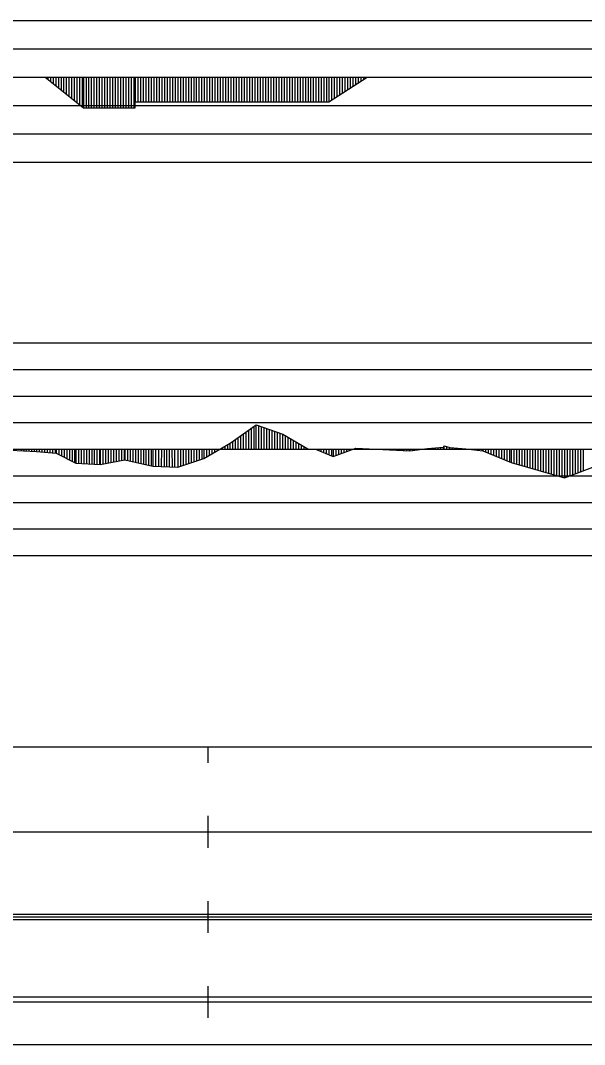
# Model space of a CAD drawing. Extents: x 2 to 10148, y 0 to 380.
# Drawn here: x 8182 to 8235.1, y 186 to 282.3 of the extents above; entities that cross this region are included whole.
import ezdxf

# ---------------------------------------------------------------- set-up
doc = ezdxf.new("R2010")
doc.units = 0
for name, color, linetype in [('POSUN_CARA', 7, 'Continuous'), ('POSUN_RASTR', 7, 'Continuous'), ('RYCHL_B', 7, 'Continuous'), ('RYCHL_C', 7, 'Continuous'), ('RYCHL_RASTR', 7, 'Continuous'), ('ZRYCHL_CARA', 7, 'Continuous'), ('ZRYCHL_RASTR', 7, 'Continuous')]:
    doc.layers.add(name, color=color, linetype=linetype)

msp = doc.modelspace()

# ---------------------------------------------------------------- linework, layer by layer
at = {"layer": 'POSUN_CARA'}
for p, q in [((8201.778, 242.562), (8204.208, 244.309)), ((8203.528, 242), (8203.528, 243.82)), ((8203.778, 242), (8203.778, 243.999)), ((8204.028, 242), (8204.028, 244.179)), ((8204.208, 244.309), (8206.708, 243.403)), ((8204.208, 242), (8204.208, 244.309)), ((8204.458, 242), (8204.458, 244.218)), ((8204.708, 242), (8204.708, 244.127)), ((8204.958, 242), (8204.958, 244.037)), ((8205.208, 242), (8205.208, 243.946)), ((8205.458, 242), (8205.458, 243.856)), ((8205.708, 242), (8205.708, 243.765)), ((8202.278, 242), (8202.278, 242.921)), ((8202.528, 242), (8202.528, 243.101)), ((8202.778, 242), (8202.778, 243.28)), ((8203.028, 242), (8203.028, 243.46)), ((8203.278, 242), (8203.278, 243.64)), ((8205.958, 242), (8205.958, 243.675)), ((8206.208, 242), (8206.208, 243.584)), ((8206.458, 242), (8206.458, 243.494)), ((8206.708, 242), (8206.708, 243.403)), ((8206.708, 243.403), (8209.079, 242.039)), ((8206.708, 242), (8206.708, 243.403)), ((8206.958, 242), (8206.958, 243.259)), ((8207.208, 242), (8207.208, 243.115)), ((8207.458, 242), (8207.458, 242.971)), ((8207.708, 242), (8207.708, 242.827)), ((8179.348, 241.998), (8183.553, 241.774)), ((8182.098, 242), (8182.098, 241.852)), ((8182.348, 242), (8182.348, 241.838)), ((8182.598, 242), (8182.598, 241.825)), ((8182.848, 242), (8182.848, 241.812)), ((8183.098, 242), (8183.098, 241.798)), ((8183.348, 242), (8183.348, 241.785)), ((8183.553, 242), (8183.553, 241.774)), ((8183.803, 242), (8183.803, 241.755)), ((8184.053, 242), (8184.053, 241.735)), ((8184.303, 242), (8184.303, 241.716)), ((8184.553, 242), (8184.553, 241.697)), ((8184.803, 242), (8184.803, 241.677)), ((8185.053, 242), (8185.053, 241.658)), ((8185.303, 242), (8185.303, 241.638)), ((8185.392, 242), (8185.392, 241.632)), ((8185.642, 242), (8185.642, 241.502)), ((8185.892, 242), (8185.892, 241.373)), ((8186.142, 242), (8186.142, 241.244)), ((8186.392, 242), (8186.392, 241.114)), ((8186.642, 242), (8186.642, 240.985)), ((8186.892, 242), (8186.892, 240.856)), ((8187.142, 242), (8187.142, 240.726)), ((8187.241, 242), (8187.241, 240.675)), ((8187.491, 242), (8187.491, 240.662)), ((8187.741, 242), (8187.741, 240.648)), ((8187.991, 242), (8187.991, 240.634)), ((8188.241, 242), (8188.241, 240.62)), ((8188.491, 242), (8188.491, 240.606)), ((8188.741, 242), (8188.741, 240.592)), ((8188.991, 242), (8188.991, 240.579)), ((8189.241, 242), (8189.241, 240.565)), ((8189.491, 242), (8189.491, 240.551)), ((8189.539, 242), (8189.539, 240.548)), ((8189.789, 242), (8189.789, 240.597)), ((8190.039, 242), (8190.039, 240.646)), ((8190.289, 242), (8190.289, 240.696)), ((8190.539, 242), (8190.539, 240.745)), ((8190.789, 242), (8190.789, 240.794)), ((8191.039, 242), (8191.039, 240.843)), ((8191.289, 242), (8191.289, 240.892)), ((8191.539, 242), (8191.539, 240.941)), ((8191.789, 242), (8191.789, 240.99)), ((8191.849, 242), (8191.849, 241.002)), ((8192.099, 242), (8192.099, 240.945)), ((8192.349, 242), (8192.349, 240.888)), ((8192.599, 242), (8192.599, 240.831)), ((8192.849, 242), (8192.849, 240.774)), ((8193.099, 242), (8193.099, 240.716)), ((8193.349, 242), (8193.349, 240.659)), ((8193.599, 242), (8193.599, 240.602)), ((8193.849, 242), (8193.849, 240.545)), ((8194.099, 242), (8194.099, 240.488)), ((8194.349, 242), (8194.349, 240.43)), ((8194.485, 242), (8194.485, 240.399)), ((8194.735, 242), (8194.737, 240.389)), ((8195.042, 240.377), (8195.042, 242)), ((8195.292, 242), (8195.289, 240.367)), ((8195.542, 242), (8195.542, 240.356)), ((8195.792, 242), (8195.79, 240.346)), ((8196.042, 242), (8196.043, 240.336)), ((8196.292, 242), (8196.297, 240.326)), ((8196.542, 242), (8196.543, 240.316)), ((8196.845, 242), (8196.845, 240.303)), ((8197.095, 242), (8197.095, 240.387)), ((8197.345, 242), (8197.345, 240.471)), ((8197.595, 242), (8197.595, 240.554)), ((8197.845, 242), (8197.845, 240.638)), ((8198.095, 242), (8198.095, 240.721)), ((8198.345, 242), (8198.345, 240.805)), ((8198.595, 242), (8198.595, 240.888)), ((8198.845, 242), (8198.845, 240.972)), ((8199.095, 242), (8199.095, 241.056)), ((8199.278, 241.117), (8201.778, 242.562)), ((8199.278, 242), (8199.278, 241.117)), ((8199.528, 242), (8199.528, 241.261)), ((8199.778, 242), (8199.778, 241.406)), ((8200.028, 242), (8200.028, 241.55)), ((8200.278, 242), (8200.278, 241.695)), ((8200.528, 242), (8200.528, 241.839)), ((8200.778, 242), (8200.778, 241.984)), ((8201.028, 242), (8201.028, 242.128)), ((8201.278, 242), (8201.278, 242.273)), ((8201.528, 242), (8201.528, 242.417)), ((8201.778, 242), (8201.778, 242.562)), ((8202.028, 242), (8202.028, 242.741)), ((8207.958, 242), (8207.958, 242.684)), ((8208.208, 242), (8208.208, 242.54)), ((8208.458, 242), (8208.458, 242.396)), ((8208.708, 242), (8208.708, 242.252)), ((8208.958, 242), (8208.958, 242.108)), ((8209.079, 242.039), (8209.777, 241.998)), ((8209.079, 242), (8209.079, 242.039)), ((8209.329, 242), (8209.329, 242.024)), ((8209.579, 242), (8209.579, 242.01)), ((8209.777, 242), (8209.777, 241.998)), ((8209.777, 241.998), (8211.45, 241.324)), ((8210.027, 242), (8210.027, 241.898)), ((8210.277, 242), (8210.277, 241.797)), ((8210.527, 242), (8210.527, 241.696)), ((8210.777, 242), (8210.777, 241.595)), ((8211.027, 242), (8211.027, 241.495)), ((8211.277, 242), (8211.277, 241.394)), ((8211.45, 241.324), (8213.588, 242.108)), ((8211.45, 242), (8211.45, 241.324)), ((8211.7, 242), (8211.7, 241.416)), ((8211.95, 242), (8211.95, 241.508)), ((8212.2, 242), (8212.2, 241.599)), ((8212.45, 242), (8212.45, 241.691)), ((8212.7, 242), (8212.7, 241.783)), ((8212.95, 242), (8212.95, 241.874)), ((8213.2, 242), (8213.2, 241.966)), ((8213.45, 242), (8213.45, 242.057)), ((8213.588, 242.108), (8218.66, 241.858)), ((8213.588, 242), (8213.588, 242.108)), ((8213.838, 242), (8213.838, 242.096)), ((8214.088, 242), (8214.088, 242.083)), ((8214.338, 242), (8214.338, 242.071)), ((8214.588, 242), (8214.588, 242.059)), ((8214.838, 242), (8214.838, 242.046)), ((8215.088, 242), (8215.088, 242.034)), ((8215.338, 242), (8215.338, 242.022)), ((8215.588, 242), (8215.588, 242.009)), ((8215.838, 242), (8215.838, 241.997)), ((8216.088, 242), (8216.088, 241.985)), ((8216.338, 242), (8216.338, 241.972)), ((8216.588, 242), (8216.588, 241.96)), ((8216.838, 242), (8216.838, 241.948)), ((8217.088, 242), (8217.088, 241.935)), ((8217.338, 242), (8217.338, 241.923)), ((8217.588, 242), (8217.588, 241.911)), ((8217.838, 242), (8217.838, 241.898)), ((8218.088, 242), (8218.088, 241.886)), ((8218.338, 242), (8218.338, 241.874)), ((8218.588, 242), (8218.588, 241.861)), ((8218.66, 241.858), (8220.314, 242.066)), ((8218.66, 242), (8218.66, 241.858)), ((8218.91, 242), (8218.91, 241.889)), ((8219.16, 242), (8219.16, 241.921)), ((8219.41, 242), (8219.41, 241.952)), ((8219.66, 242), (8219.66, 241.984)), ((8219.91, 242), (8219.91, 242.015)), ((8220.16, 242), (8220.16, 242.046)), ((8220.314, 242.066), (8221.827, 242.206)), ((8220.314, 242), (8220.314, 242.066)), ((8220.564, 242), (8220.564, 242.089)), ((8220.814, 242), (8220.814, 242.112)), ((8221.064, 242), (8221.064, 242.135)), ((8221.314, 242), (8221.314, 242.159)), ((8221.564, 242), (8221.564, 242.182)), ((8221.814, 242), (8221.814, 242.205)), ((8221.827, 242.206), (8221.893, 242.315)), ((8221.827, 242), (8221.827, 242.206)), ((8221.893, 242.315), (8222.404, 242.15)), ((8221.893, 242), (8221.893, 242.315)), ((8222.143, 242), (8222.143, 242.235)), ((8222.393, 242), (8222.393, 242.154)), ((8222.404, 242.15), (8223.913, 242.025)), ((8222.404, 242), (8222.404, 242.15)), ((8222.654, 242), (8222.654, 242.129)), ((8222.904, 242), (8222.904, 242.109)), ((8223.154, 242), (8223.154, 242.088)), ((8223.404, 242), (8223.404, 242.067)), ((8223.654, 242), (8223.654, 242.046)), ((8223.904, 242), (8223.904, 242.025)), ((8223.913, 242.025), (8225.517, 241.853)), ((8223.913, 242), (8223.913, 242.025)), ((8224.163, 242), (8224.163, 241.998)), ((8224.413, 242), (8224.413, 241.971)), ((8224.663, 242), (8224.663, 241.945)), ((8224.913, 242), (8224.913, 241.918)), ((8225.163, 242), (8225.163, 241.891)), ((8225.413, 242), (8225.413, 241.865)), ((8225.517, 242), (8225.517, 241.853)), ((8225.517, 241.853), (8228.185, 240.766)), ((8225.767, 242), (8225.767, 241.752)), ((8226.017, 242), (8226.017, 241.65)), ((8226.267, 242), (8226.267, 241.548)), ((8226.517, 242), (8226.517, 241.446)), ((8226.767, 242), (8226.767, 241.344)), ((8227.017, 242), (8227.017, 241.242)), ((8227.267, 242), (8227.267, 241.14)), ((8227.517, 242), (8227.517, 241.038)), ((8227.767, 242), (8227.767, 240.937)), ((8228.017, 242), (8228.017, 240.835)), ((8228.185, 242), (8228.185, 240.766)), ((8228.435, 242), (8228.435, 240.694)), ((8228.685, 242), (8228.685, 240.623)), ((8228.935, 242), (8228.935, 240.551)), ((8229.185, 242), (8229.185, 240.479)), ((8229.435, 242), (8229.435, 240.407)), ((8229.685, 242), (8229.685, 240.335)), ((8229.935, 242), (8229.935, 240.263)), ((8230.185, 242), (8230.185, 240.191)), ((8230.435, 242), (8230.435, 240.119)), ((8230.685, 242), (8230.685, 240.047)), ((8230.935, 242), (8230.935, 239.976)), ((8231.185, 242), (8231.185, 239.904)), ((8231.435, 242), (8231.435, 239.832)), ((8231.685, 242), (8231.685, 239.76)), ((8231.935, 242), (8231.935, 239.688)), ((8232.185, 242), (8232.185, 239.616)), ((8232.435, 242), (8232.435, 239.544)), ((8232.685, 242), (8232.685, 239.472)), ((8232.935, 242), (8232.935, 239.4)), ((8233.185, 242), (8233.185, 239.328)), ((8233.203, 242), (8233.203, 239.323)), ((8233.453, 242), (8233.453, 239.416)), ((8233.703, 242), (8233.703, 239.508)), ((8233.953, 242), (8233.953, 239.6)), ((8234.203, 242), (8234.203, 239.693)), ((8234.453, 242), (8234.453, 239.785)), ((8234.703, 242), (8234.703, 239.877)), ((8234.953, 242), (8234.953, 239.97)), ((8183.553, 241.774), (8185.392, 241.632)), ((8185.392, 241.632), (8187.241, 240.675)), ((8189.539, 240.548), (8191.849, 241.002)), ((8191.849, 241.002), (8194.485, 240.399)), ((8196.845, 240.303), (8199.278, 241.117)), ((8187.241, 240.675), (8189.539, 240.548)), ((8194.485, 240.399), (8196.845, 240.303)), ((8228.185, 240.766), (8233.203, 239.323)), ((8233.203, 239.323), (8236.617, 240.585))]:
    msp.add_line(p, q, dxfattribs=at)
at = {"layer": 'POSUN_RASTR'}
for p, q in [((8092, 252), (8288, 252)), ((8092, 249.5), (8288, 249.5)), ((8092, 247), (8288, 247)), ((8092, 244.5), (8288, 244.5)), ((8072.18, 242), (9138.147, 242)), ((8092, 239.5), (8288, 239.5)), ((8092, 237), (8288, 237)), ((8092, 234.5), (8288, 234.5)), ((8092, 232), (8288, 232))]:
    msp.add_line(p, q, dxfattribs=at)
at = {"layer": 'RYCHL_B'}
msp.add_line((8085.132, 186), (8348.434, 186), dxfattribs=at)
at = {"layer": 'RYCHL_C'}
for p, q in [((8085.845, 190.334), (8192.831, 190.5)), ((8192.831, 190.5), (8349.184, 190.5))]:
    msp.add_line(p, q, dxfattribs=at)
at = {"layer": 'RYCHL_RASTR'}
for p, q in [((8072.18, 214), (9140.348, 214)), ((8199.684, 212.5), (8199.684, 214)), ((8199.684, 204.5), (8199.684, 207.5)), ((8072.18, 206), (9140.391, 206)), ((8199.684, 196.5), (8199.684, 199.5)), ((8072.18, 198.25), (9140.391, 198.25)), ((8072.18, 198), (9140.391, 198)), ((8072.18, 197.75), (9140.391, 197.75)), ((8199.684, 188.5), (8199.684, 191.5)), ((8072.18, 190), (9140.391, 190))]:
    msp.add_line(p, q, dxfattribs=at)
at = {"layer": 'ZRYCHL_CARA'}
for p, q in [((8072.18, 277), (9138.147, 277)), ((8184.358, 277), (8187.958, 274.131)), ((8184.608, 277), (8184.608, 276.801)), ((8184.858, 277), (8184.858, 276.602)), ((8185.108, 277), (8185.108, 276.402)), ((8185.358, 277), (8185.358, 276.203)), ((8185.608, 277), (8185.608, 276.004)), ((8185.858, 277), (8185.858, 275.805)), ((8186.108, 277), (8186.108, 275.605)), ((8186.358, 277), (8186.358, 275.406)), ((8186.608, 277), (8186.608, 275.207)), ((8186.858, 277), (8186.858, 275.008)), ((8187.108, 277), (8187.108, 274.808)), ((8187.358, 277), (8187.358, 274.609)), ((8187.608, 277), (8187.608, 274.41)), ((8187.858, 277), (8187.858, 274.211)), ((8187.958, 277), (8187.958, 274.131)), ((8188.208, 277), (8188.208, 274.131)), ((8188.458, 277), (8188.458, 274.131)), ((8188.708, 277), (8188.708, 274.131)), ((8188.958, 277), (8188.958, 274.131)), ((8189.208, 277), (8189.208, 274.131)), ((8189.458, 277), (8189.458, 274.131)), ((8189.708, 277), (8189.708, 274.131)), ((8189.958, 277), (8189.958, 274.131)), ((8190.208, 277), (8190.208, 274.131)), ((8190.458, 277), (8190.458, 274.131)), ((8190.708, 277), (8190.708, 274.131)), ((8190.958, 277), (8190.958, 274.131)), ((8191.208, 277), (8191.208, 274.131)), ((8191.458, 277), (8191.458, 274.131)), ((8191.708, 277), (8191.708, 274.131)), ((8191.958, 277), (8191.958, 274.131)), ((8192.208, 277), (8192.208, 274.131)), ((8192.458, 277), (8192.458, 274.131)), ((8192.708, 277), (8192.708, 274.131)), ((8192.831, 277), (8192.831, 274.673)), ((8193.081, 277), (8193.081, 274.673)), ((8193.331, 277), (8193.331, 274.673)), ((8193.581, 277), (8193.581, 274.673)), ((8193.831, 277), (8193.831, 274.673)), ((8194.081, 277), (8194.081, 274.673)), ((8194.331, 277), (8194.331, 274.673)), ((8194.581, 277), (8194.581, 274.673)), ((8194.831, 277), (8194.831, 274.673)), ((8195.081, 277), (8195.081, 274.673)), ((8195.331, 277), (8195.331, 274.673)), ((8195.581, 277), (8195.581, 274.673)), ((8195.831, 277), (8195.831, 274.673)), ((8196.081, 277), (8196.081, 274.673)), ((8196.331, 277), (8196.331, 274.673)), ((8196.581, 277), (8196.581, 274.673)), ((8196.831, 277), (8196.831, 274.673)), ((8197.081, 277), (8197.081, 274.673)), ((8197.331, 277), (8197.331, 274.673)), ((8197.581, 277), (8197.581, 274.673)), ((8197.831, 277), (8197.831, 274.673)), ((8198.081, 277), (8198.081, 274.673)), ((8198.331, 277), (8198.331, 274.673)), ((8198.581, 277), (8198.581, 274.673)), ((8198.831, 277), (8198.831, 274.673)), ((8199.081, 277), (8199.081, 274.673)), ((8199.331, 277), (8199.331, 274.673)), ((8199.581, 277), (8199.581, 274.673)), ((8199.831, 277), (8199.831, 274.673)), ((8200.081, 277), (8200.081, 274.673)), ((8200.331, 277), (8200.331, 274.673)), ((8200.581, 277), (8200.581, 274.673)), ((8200.831, 277), (8200.831, 274.673)), ((8201.081, 277), (8201.081, 274.673)), ((8201.331, 277), (8201.331, 274.673)), ((8201.581, 277), (8201.581, 274.673)), ((8201.831, 277), (8201.831, 274.673)), ((8202.081, 277), (8202.081, 274.673)), ((8202.331, 277), (8202.331, 274.673)), ((8202.581, 277), (8202.581, 274.673)), ((8202.831, 277), (8202.831, 274.673)), ((8203.081, 277), (8203.081, 274.673)), ((8203.331, 277), (8203.331, 274.673)), ((8203.581, 277), (8203.581, 274.673)), ((8203.831, 277), (8203.831, 274.673)), ((8204.081, 277), (8204.081, 274.673)), ((8204.331, 277), (8204.331, 274.673)), ((8204.581, 277), (8204.581, 274.673)), ((8204.831, 277), (8204.831, 274.673)), ((8205.081, 277), (8205.081, 274.673)), ((8205.331, 277), (8205.331, 274.673)), ((8205.581, 277), (8205.581, 274.673)), ((8205.831, 277), (8205.831, 274.673)), ((8206.081, 277), (8206.081, 274.673)), ((8206.331, 277), (8206.331, 274.673)), ((8206.581, 277), (8206.581, 274.673)), ((8206.831, 277), (8206.831, 274.673)), ((8207.081, 277), (8207.081, 274.673)), ((8207.331, 277), (8207.331, 274.673)), ((8207.581, 277), (8207.581, 274.673)), ((8207.831, 277), (8207.831, 274.673)), ((8208.081, 277), (8208.081, 274.673)), ((8208.331, 277), (8208.331, 274.673)), ((8208.581, 277), (8208.581, 274.673)), ((8208.831, 277), (8208.831, 274.673)), ((8209.081, 277), (8209.081, 274.673)), ((8209.331, 277), (8209.331, 274.673)), ((8209.581, 277), (8209.581, 274.673)), ((8209.831, 277), (8209.831, 274.673)), ((8210.081, 277), (8210.081, 274.673)), ((8210.331, 277), (8210.331, 274.673)), ((8210.581, 277), (8210.581, 274.673)), ((8210.831, 277), (8210.831, 274.673)), ((8211.046, 277), (8211.046, 274.673)), ((8211.046, 274.673), (8214.646, 277)), ((8211.296, 277), (8211.296, 274.835)), ((8211.546, 277), (8211.546, 274.996)), ((8211.796, 277), (8211.796, 275.158)), ((8212.046, 277), (8212.046, 275.32)), ((8212.296, 277), (8212.296, 275.481)), ((8212.546, 277), (8212.546, 275.643)), ((8212.796, 277), (8212.796, 275.804)), ((8213.046, 277), (8213.046, 275.966)), ((8213.296, 277), (8213.296, 276.127)), ((8213.546, 277), (8213.546, 276.289)), ((8213.796, 277), (8213.796, 276.451)), ((8214.046, 277), (8214.046, 276.612)), ((8214.296, 277), (8214.296, 276.774)), ((8214.546, 277), (8214.546, 276.935)), ((8192.831, 274.131), (8192.831, 274.673)), ((8192.831, 274.673), (8211.046, 274.673)), ((8187.958, 274.131), (8192.831, 274.131))]:
    msp.add_line(p, q, dxfattribs=at)
at = {"layer": 'ZRYCHL_RASTR'}
for p, q in [((8084.612, 282.333), (8288, 282.333)), ((8084.597, 279.667), (8288, 279.667)), ((8084.55, 274.333), (8288, 274.333)), ((8084.551, 271.667), (8288, 271.667)), ((8084.551, 269), (8288, 269))]:
    msp.add_line(p, q, dxfattribs=at)

doc.saveas('drawing.dxf')
